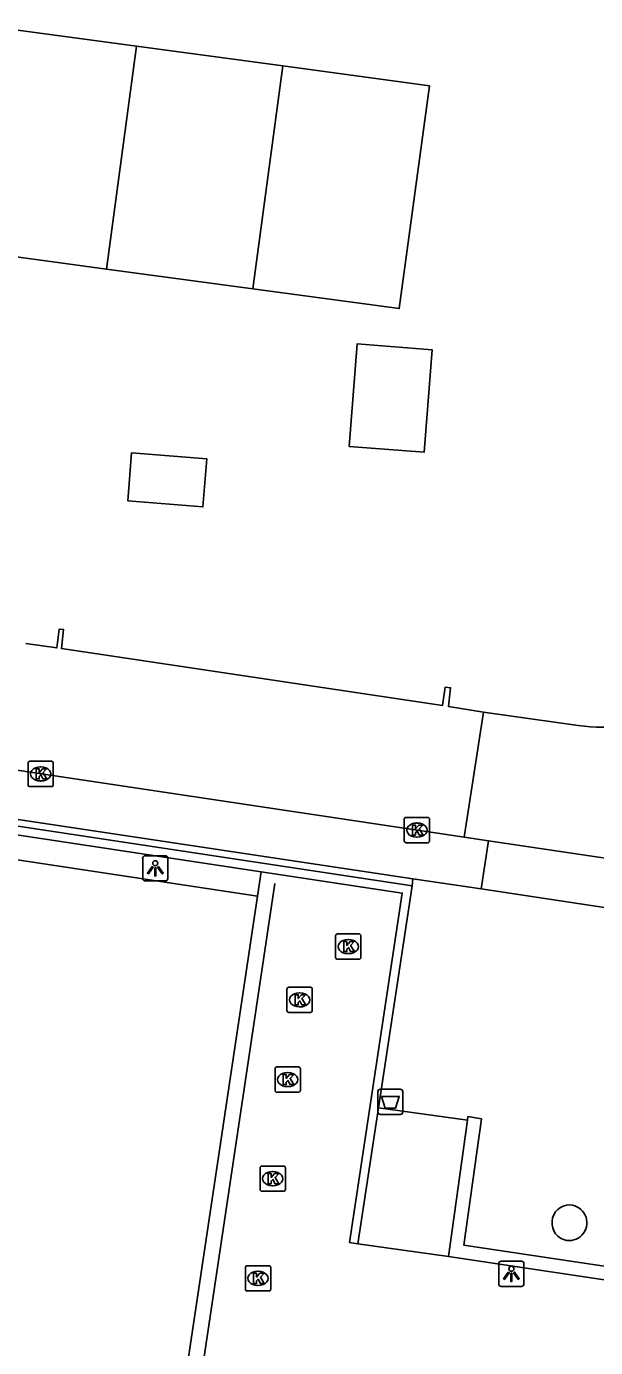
# Model space of a CAD drawing. Extents: x 164150 to 165261, y 382513 to 383432.
# Drawn here: x 164889.3 to 164911.9, y 382765.1 to 382817.4 of the extents above; entities that cross this region are included whole.
import ezdxf

# ---------------------------------------------------------------- set-up
doc = ezdxf.new("R2010")
doc.units = 0
for name, color, linetype in [('IMGEO_Afvalbak', 7, 'Continuous'), ('IMGEO_Hek', 7, 'Continuous'), ('IMGEO_Kolk', 7, 'Continuous'), ('IMGEO_Lichtpunt', 7, 'Continuous'), ('IMGEO_Muur', 7, 'Continuous'), ('IMGEO_Pand_vergunning_verleend', 7, 'Continuous'), ('IMGEO_Rijbaan_lokaal_open', 7, 'Continuous'), ('IMGEO_Voetpad_open', 7, 'Continuous')]:
    doc.layers.add(name, color=color, linetype=linetype)

msp = doc.modelspace()

# ---------------------------------------------------------------- linework, layer by layer
at = {"layer": 'IMGEO_Afvalbak'}
for p, q in [((164903.253, 382774.409), (164903.253, 382775.209)), ((164903.253, 382775.209), (164903.253, 382774.409)), ((164903.353, 382775.309), (164904.143, 382775.309)), ((164904.143, 382775.309), (164903.353, 382775.309)), ((164904.243, 382775.209), (164904.243, 382774.409)), ((164904.243, 382774.409), (164904.243, 382775.209)), ((164904.143, 382774.309), (164903.353, 382774.309)), ((164903.353, 382774.309), (164904.143, 382774.309))]:
    msp.add_line(p, q, dxfattribs=at)
msp.add_lwpolyline([(164903.396, 382775.023), (164904.1, 382775.023), (164903.951, 382774.553), (164903.545, 382774.553), (164903.396, 382775.023)], dxfattribs=at)
for centre, start, end in [((164903.353, 382775.209), 90, 180), ((164903.353, 382775.209), 90, 180), ((164904.143, 382775.209), 0, 90), ((164904.143, 382775.209), 360, 90), ((164903.353, 382774.409), 180, 270), ((164903.353, 382774.409), 180, 270), ((164904.143, 382774.409), 270, 0), ((164904.143, 382774.409), 270, 0)]:
    msp.add_arc(centre, 0.1, start, end, dxfattribs=at)
at = {"layer": 'IMGEO_Hek'}
msp.add_lwpolyline([(164899.183, 382783.446), (164888.424, 382711.456), (164849.165, 382717.337)], dxfattribs=at)
at = {"layer": 'IMGEO_Kolk'}
for p, q in [((164889.409, 382787.362), (164889.409, 382788.214)), ((164889.484, 382788.288), (164890.336, 382788.288)), ((164889.897, 382788.068), (164889.922, 382788.068)), ((164890.41, 382788.214), (164890.41, 382787.362)), ((164889.92, 382787.508), (164889.895, 382787.508)), ((164890.336, 382787.288), (164889.484, 382787.288)), ((164904.299, 382785.14), (164904.299, 382785.992)), ((164904.374, 382786.066), (164905.226, 382786.066)), ((164905.3, 382785.992), (164905.3, 382785.14)), ((164904.787, 382785.846), (164904.812, 382785.846)), ((164905.226, 382785.066), (164904.374, 382785.066)), ((164904.81, 382785.286), (164904.785, 382785.286)), ((164901.581, 382780.528), (164901.581, 382781.38)), ((164901.656, 382781.454), (164902.508, 382781.454)), ((164902.069, 382781.234), (164902.094, 382781.234)), ((164902.582, 382781.38), (164902.582, 382780.528)), ((164902.092, 382780.674), (164902.067, 382780.674)), ((164902.508, 382780.454), (164901.656, 382780.454)), ((164899.658, 382778.42), (164899.658, 382779.272)), ((164899.733, 382779.346), (164900.585, 382779.346)), ((164900.146, 382779.126), (164900.171, 382779.126)), ((164900.659, 382779.272), (164900.659, 382778.42)), ((164900.169, 382778.566), (164900.144, 382778.566)), ((164900.585, 382778.346), (164899.733, 382778.346)), ((164899.186, 382775.264), (164899.186, 382776.116)), ((164899.261, 382776.19), (164900.113, 382776.19)), ((164899.674, 382775.97), (164899.699, 382775.97)), ((164900.187, 382776.116), (164900.187, 382775.264)), ((164900.113, 382775.19), (164899.261, 382775.19)), ((164899.697, 382775.41), (164899.672, 382775.41)), ((164898.594, 382771.342), (164898.594, 382772.194)), ((164898.669, 382772.268), (164899.521, 382772.268)), ((164899.082, 382772.048), (164899.107, 382772.048)), ((164899.595, 382772.194), (164899.595, 382771.342)), ((164899.521, 382771.268), (164898.669, 382771.268)), ((164899.105, 382771.488), (164899.08, 382771.488)), ((164898.012, 382767.396), (164898.012, 382768.248)), ((164898.087, 382768.322), (164898.939, 382768.322)), ((164898.5, 382768.102), (164898.525, 382768.102)), ((164899.013, 382768.248), (164899.013, 382767.396)), ((164898.939, 382767.322), (164898.087, 382767.322)), ((164898.523, 382767.542), (164898.498, 382767.542))]:
    msp.add_line(p, q, dxfattribs=at)
for points in [[(164889.409, 382787.362), (164889.409, 382788.214)], [(164889.484, 382788.288), (164890.336, 382788.288)], [(164889.73, 382787.988), (164889.853, 382787.988), (164889.853, 382787.837), (164889.983, 382787.988), (164890.147, 382787.988), (164890.001, 382787.837), (164890.154, 382787.588), (164890.002, 382787.588), (164889.917, 382787.752), (164889.853, 382787.685), (164889.853, 382787.588), (164889.73, 382787.588), (164889.73, 382787.988)], [(164890.41, 382788.214), (164890.41, 382787.362)], [(164890.336, 382787.288), (164889.484, 382787.288)], [(164904.299, 382785.14), (164904.299, 382785.992)], [(164904.374, 382786.066), (164905.226, 382786.066)], [(164905.3, 382785.992), (164905.3, 382785.14)], [(164904.62, 382785.766), (164904.743, 382785.766), (164904.743, 382785.615), (164904.873, 382785.766), (164905.037, 382785.766), (164904.891, 382785.615), (164905.044, 382785.366), (164904.892, 382785.366), (164904.807, 382785.53), (164904.743, 382785.463), (164904.743, 382785.366), (164904.62, 382785.366), (164904.62, 382785.766)], [(164905.226, 382785.066), (164904.374, 382785.066)], [(164901.581, 382780.528), (164901.581, 382781.38)], [(164901.656, 382781.454), (164902.508, 382781.454)], [(164902.582, 382781.38), (164902.582, 382780.528)], [(164901.902, 382781.154), (164902.025, 382781.154), (164902.025, 382781.003), (164902.155, 382781.154), (164902.319, 382781.154), (164902.173, 382781.003), (164902.326, 382780.754), (164902.174, 382780.754), (164902.089, 382780.918), (164902.025, 382780.851), (164902.025, 382780.754), (164901.902, 382780.754), (164901.902, 382781.154)], [(164902.508, 382780.454), (164901.656, 382780.454)], [(164899.658, 382778.42), (164899.658, 382779.272)], [(164899.733, 382779.346), (164900.585, 382779.346)], [(164900.659, 382779.272), (164900.659, 382778.42)], [(164899.979, 382779.046), (164900.102, 382779.046), (164900.102, 382778.895), (164900.232, 382779.046), (164900.396, 382779.046), (164900.25, 382778.895), (164900.403, 382778.646), (164900.251, 382778.646), (164900.166, 382778.81), (164900.102, 382778.743), (164900.102, 382778.646), (164899.979, 382778.646), (164899.979, 382779.046)], [(164900.585, 382778.346), (164899.733, 382778.346)], [(164899.186, 382775.264), (164899.186, 382776.116)], [(164899.261, 382776.19), (164900.113, 382776.19)], [(164900.187, 382776.116), (164900.187, 382775.264)], [(164899.507, 382775.89), (164899.63, 382775.89), (164899.63, 382775.739), (164899.76, 382775.89), (164899.924, 382775.89), (164899.778, 382775.739), (164899.931, 382775.49), (164899.779, 382775.49), (164899.694, 382775.654), (164899.63, 382775.587), (164899.63, 382775.49), (164899.507, 382775.49), (164899.507, 382775.89)], [(164900.113, 382775.19), (164899.261, 382775.19)], [(164898.594, 382771.342), (164898.594, 382772.194)], [(164898.669, 382772.268), (164899.521, 382772.268)], [(164898.915, 382771.968), (164899.038, 382771.968), (164899.038, 382771.817), (164899.168, 382771.968), (164899.332, 382771.968), (164899.186, 382771.817), (164899.339, 382771.568), (164899.187, 382771.568), (164899.102, 382771.732), (164899.038, 382771.665), (164899.038, 382771.568), (164898.915, 382771.568), (164898.915, 382771.968)], [(164899.595, 382772.194), (164899.595, 382771.342)], [(164899.521, 382771.268), (164898.669, 382771.268)], [(164898.012, 382767.396), (164898.012, 382768.248)], [(164898.087, 382768.322), (164898.939, 382768.322)], [(164899.013, 382768.248), (164899.013, 382767.396)], [(164898.333, 382768.022), (164898.456, 382768.022), (164898.456, 382767.871), (164898.586, 382768.022), (164898.75, 382768.022), (164898.604, 382767.871), (164898.757, 382767.622), (164898.605, 382767.622), (164898.52, 382767.786), (164898.456, 382767.719), (164898.456, 382767.622), (164898.333, 382767.622), (164898.333, 382768.022)], [(164898.939, 382767.322), (164898.087, 382767.322)]]:
    msp.add_lwpolyline(points, dxfattribs=at)
for centre, start, end in [((164889.486, 382788.212), 91.552, 178.448), ((164889.486, 382788.212), 91.552, 178.448), ((164890.334, 382788.212), 1.552, 88.448), ((164890.334, 382788.212), 1.552, 88.448), ((164889.486, 382787.364), 181.552, 268.448), ((164889.486, 382787.364), 181.552, 268.448), ((164890.334, 382787.364), 271.552, 358.448), ((164890.334, 382787.364), 271.552, 358.448), ((164904.376, 382785.99), 91.552, 178.448), ((164904.376, 382785.99), 91.552, 178.448), ((164905.224, 382785.99), 1.552, 88.448), ((164905.224, 382785.99), 1.552, 88.448), ((164904.376, 382785.142), 181.552, 268.448), ((164904.376, 382785.142), 181.552, 268.448), ((164905.224, 382785.142), 271.552, 358.448), ((164905.224, 382785.142), 271.552, 358.448), ((164901.658, 382781.378), 91.552, 178.448), ((164901.658, 382781.378), 91.552, 178.448), ((164902.506, 382781.378), 1.552, 88.448), ((164902.506, 382781.378), 1.552, 88.448), ((164901.658, 382780.53), 181.552, 268.448), ((164901.658, 382780.53), 181.552, 268.448), ((164902.506, 382780.53), 271.552, 358.448), ((164902.506, 382780.53), 271.552, 358.448), ((164899.735, 382779.27), 91.552, 178.448), ((164899.735, 382779.27), 91.552, 178.448), ((164900.583, 382779.27), 1.552, 88.448), ((164900.583, 382779.27), 1.552, 88.448), ((164899.735, 382778.422), 181.552, 268.448), ((164899.735, 382778.422), 181.552, 268.448), ((164900.583, 382778.422), 271.552, 358.448), ((164900.583, 382778.422), 271.552, 358.448), ((164899.263, 382776.114), 91.552, 178.448), ((164899.263, 382776.114), 91.552, 178.448), ((164900.111, 382776.114), 1.552, 88.448), ((164900.111, 382776.114), 1.552, 88.448), ((164899.263, 382775.266), 181.552, 268.448), ((164899.263, 382775.266), 181.552, 268.448), ((164900.111, 382775.266), 271.552, 358.448), ((164900.111, 382775.266), 271.552, 358.448), ((164898.671, 382772.192), 91.552, 178.448), ((164898.671, 382772.192), 91.552, 178.448), ((164899.519, 382772.192), 1.552, 88.448), ((164899.519, 382772.192), 1.552, 88.448), ((164898.671, 382771.344), 181.552, 268.448), ((164898.671, 382771.344), 181.552, 268.448), ((164899.519, 382771.344), 271.552, 358.448), ((164899.519, 382771.344), 271.552, 358.448), ((164898.089, 382768.246), 91.552, 178.448), ((164898.089, 382768.246), 91.552, 178.448), ((164898.937, 382768.246), 1.552, 88.448), ((164898.937, 382768.246), 1.552, 88.448), ((164898.089, 382767.398), 181.552, 268.448), ((164898.089, 382767.398), 181.552, 268.448), ((164898.937, 382767.398), 271.552, 358.448), ((164898.937, 382767.398), 271.552, 358.448)]:
    msp.add_arc(centre, 0.0765, start, end, dxfattribs=at)
for centre, major_axis, ratio, start_param, end_param in [((164889.896, 382787.788), (-0.387, 0.002), 0.722429, 4.712389, 7.853982), ((164889.921, 382787.788), (-0.39, 0.002), 0.717154, 1.570796, 4.712389), ((164904.786, 382785.566), (-0.387, 0.002), 0.722429, 4.712389, 7.853982), ((164904.811, 382785.566), (-0.39, 0.002), 0.717154, 1.570796, 4.712389), ((164902.068, 382780.954), (-0.387, 0.002), 0.722429, 4.712389, 7.853982), ((164902.093, 382780.954), (-0.39, 0.002), 0.717154, 1.570796, 4.712389), ((164900.145, 382778.846), (-0.387, 0.002), 0.722429, 4.712389, 7.853982), ((164900.17, 382778.846), (-0.39, 0.002), 0.717154, 1.570796, 4.712389), ((164899.673, 382775.69), (-0.387, 0.002), 0.722429, 4.712389, 7.853982), ((164899.698, 382775.69), (-0.39, 0.002), 0.717154, 1.570796, 4.712389), ((164899.081, 382771.768), (-0.387, 0.002), 0.722429, 4.712389, 7.853982), ((164899.106, 382771.768), (-0.39, 0.002), 0.717154, 1.570796, 4.712389), ((164898.499, 382767.822), (-0.387, 0.002), 0.722429, 4.712389, 7.853982), ((164898.524, 382767.822), (-0.39, 0.002), 0.717154, 1.570796, 4.712389)]:
    msp.add_ellipse(centre, major_axis=major_axis, ratio=ratio, start_param=start_param, end_param=end_param, dxfattribs=at)
at = {"layer": 'IMGEO_Lichtpunt'}
for p, q in [((164893.947, 382784.456), (164893.947, 382783.649)), ((164893.947, 382784.456), (164893.947, 382783.649)), ((164894.849, 382784.551), (164894.041, 382784.551)), ((164894.849, 382784.551), (164894.041, 382784.551)), ((164894.943, 382783.649), (164894.943, 382784.456)), ((164894.943, 382783.649), (164894.943, 382784.456)), ((164894.041, 382783.555), (164894.849, 382783.555)), ((164894.041, 382783.555), (164894.849, 382783.555)), ((164908.04, 382768.406), (164908.04, 382767.599)), ((164908.04, 382768.406), (164908.04, 382767.599)), ((164908.942, 382768.501), (164908.134, 382768.501)), ((164908.942, 382768.501), (164908.134, 382768.501)), ((164909.036, 382767.599), (164909.036, 382768.406)), ((164909.036, 382767.599), (164909.036, 382768.406)), ((164908.134, 382767.505), (164908.942, 382767.505)), ((164908.134, 382767.505), (164908.942, 382767.505))]:
    msp.add_line(p, q, dxfattribs=at)
for points in [[(164894.321, 382784.12), (164894.36, 382784.092), (164894.172, 382783.83), (164894.134, 382783.857), (164894.321, 382784.12)], [(164894.423, 382784.072), (164894.47, 382784.072), (164894.47, 382783.75), (164894.423, 382783.75), (164894.423, 382784.072)], [(164894.533, 382784.092), (164894.571, 382784.119), (164894.758, 382783.857), (164894.719, 382783.829), (164894.533, 382784.092)], [(164908.414, 382768.07), (164908.453, 382768.042), (164908.265, 382767.78), (164908.227, 382767.807), (164908.414, 382768.07)], [(164908.516, 382768.022), (164908.563, 382768.022), (164908.563, 382767.7), (164908.516, 382767.7), (164908.516, 382768.022)], [(164908.626, 382768.042), (164908.664, 382768.069), (164908.851, 382767.807), (164908.812, 382767.779), (164908.626, 382768.042)]]:
    msp.add_lwpolyline(points, dxfattribs=at)
for centre in [(164894.446, 382784.254), (164908.539, 382768.204)]:
    msp.add_circle(centre, 0.0994, dxfattribs=at)
for centre, start, end in [((164894.041, 382784.456), 90, 180), ((164894.041, 382784.456), 90, 180), ((164894.849, 382784.456), 0, 90), ((164894.849, 382784.456), 0, 90), ((164894.041, 382783.649), 180, 270), ((164894.041, 382783.649), 180, 270), ((164894.849, 382783.649), 270, 0), ((164894.849, 382783.649), 270, 360), ((164908.134, 382768.406), 90, 180), ((164908.134, 382768.406), 90, 180), ((164908.942, 382768.406), 0, 90), ((164908.942, 382768.406), 0, 90), ((164908.134, 382767.599), 180, 270), ((164908.134, 382767.599), 180, 270), ((164908.942, 382767.599), 270, 0), ((164908.942, 382767.599), 270, 360)]:
    msp.add_arc(centre, 0.0946, start, end, dxfattribs=at)
at = {"layer": 'IMGEO_Muur'}
for points in [[(164792.202, 382800.028), (164792.252, 382800.363), (164904.609, 382783.355)], [(164898.641, 382783.916), (164792.202, 382800.028)], [(164902.468, 382769.193), (164902.133, 382769.244), (164904.223, 382783.071), (164898.641, 382783.916)], [(164904.609, 382783.355), (164903.281, 382774.572)], [(164903.281, 382774.572), (164902.468, 382769.193)], [(164906.053, 382768.689), (164906.798, 382774.086)], [(164912.216, 382768.303), (164906.654, 382769.142), (164907.355, 382774.135), (164906.817, 382774.223), (164906.798, 382774.086)], [(164946.117, 382762.666), (164914.504, 382767.418), (164906.053, 382768.689)]]:
    msp.add_lwpolyline(points, dxfattribs=at)
at = {"layer": 'IMGEO_Pand_vergunning_verleend'}
for points in [[(164887.907, 382817.375), (164893.702, 382816.592)], [(164893.702, 382816.592), (164892.512, 382807.773)], [(164893.702, 382816.592), (164899.497, 382815.81)], [(164899.497, 382815.81), (164898.307, 382806.991)], [(164899.497, 382815.81), (164905.292, 382815.028), (164904.102, 382806.209), (164898.307, 382806.991)], [(164892.512, 382807.773), (164886.717, 382808.555)], [(164898.307, 382806.991), (164892.512, 382807.773)], [(164902.12, 382800.752), (164902.438, 382804.813), (164905.402, 382804.58), (164905.083, 382800.519), (164902.12, 382800.752)], [(164893.355, 382798.597), (164893.51, 382800.501), (164896.487, 382800.259), (164896.333, 382798.354), (164893.355, 382798.597)]]:
    msp.add_lwpolyline(points, dxfattribs=at)
at = {"layer": 'IMGEO_Rijbaan_lokaal_open'}
for points in [[(164906.667, 382785.288), (164789.654, 382802.818)], [(164889.319, 382792.957), (164890.552, 382792.773), (164890.644, 382793.524), (164890.816, 382793.499), (164890.733, 382792.751), (164905.819, 382790.501), (164905.92, 382791.228), (164906.134, 382791.201), (164906.055, 382790.454), (164907.433, 382790.237)], [(164906.667, 382785.288), (164907.433, 382790.237)], [(164907.433, 382790.237), (164911.187, 382789.711)], [(164907.627, 382785.146), (164906.667, 382785.288)], [(164922.741, 382782.898), (164907.627, 382785.146)]]:
    msp.add_lwpolyline(points, dxfattribs=at)
msp.add_arc((164912.121, 382795.812), 6.172, 261.2964, 331.2252, dxfattribs=at)
at = {"layer": 'IMGEO_Voetpad_open'}
for points in [[(164904.645, 382783.638), (164789.299, 382800.968)], [(164898.494, 382782.948), (164793.08, 382798.898), (164792.304, 382793.992), (164789.327, 382794.458)], [(164907.338, 382783.234), (164907.627, 382785.146)], [(164898.641, 382783.916), (164898.494, 382782.948)], [(164904.609, 382783.355), (164904.645, 382783.638)], [(164904.645, 382783.638), (164907.338, 382783.234)], [(164887.884, 382712.15), (164898.494, 382782.948)], [(164914.311, 382782.186), (164907.338, 382783.234)], [(164906.798, 382774.086), (164903.281, 382774.572)], [(164902.468, 382769.193), (164906.053, 382768.689)]]:
    msp.add_lwpolyline(points, dxfattribs=at)
for centre, radius, start, end in [((164910.853, 382770.02), 0.709, 89.7168, 260.1366), ((164910.819, 382770.023), 0.707, 262.9566, 86.8968)]:
    msp.add_arc(centre, radius, start, end, dxfattribs=at)

doc.saveas('drawing.dxf')
